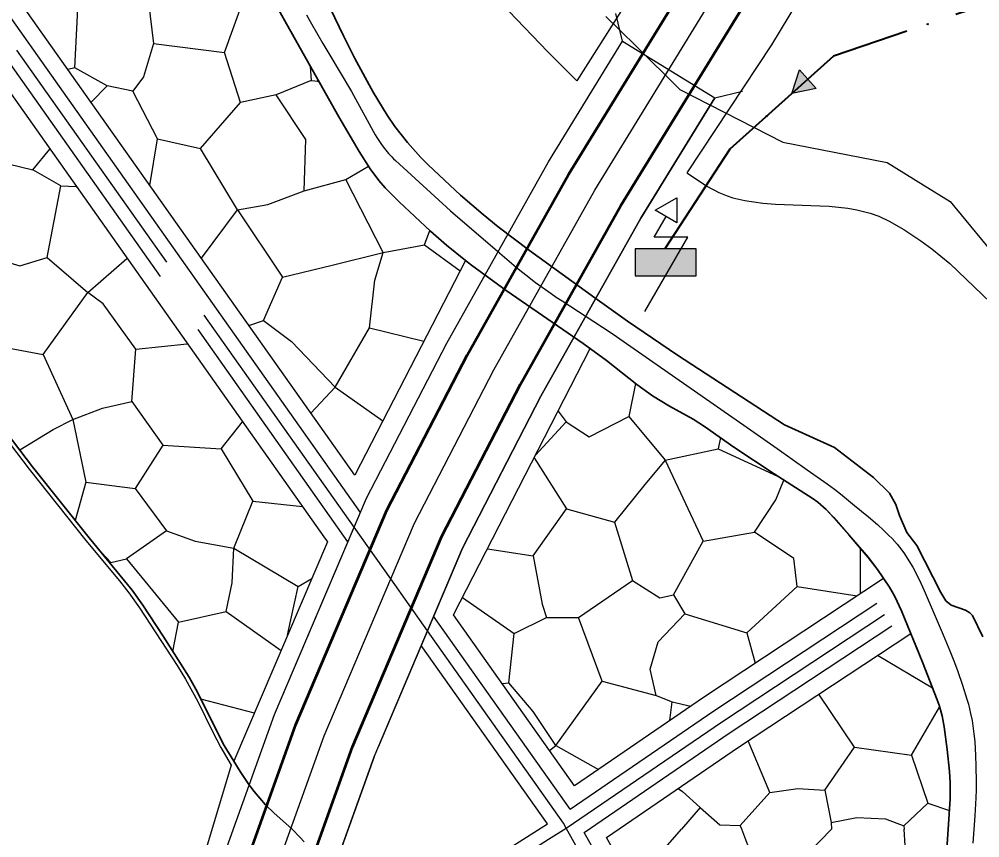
# Model space of a CAD drawing. Extents: x -64005 to -55000, y -89025 to -80000.
# Drawn here: x -57432 to -56721, y -86325 to -85720 of the extents above; entities that cross this region are included whole.
import ezdxf

# ---------------------------------------------------------------- set-up
doc = ezdxf.new("R2010")
doc.units = 0
doc.header["$LTSCALE"] = 32
for name, pattern in [('DASH_DOUBLE_DOT', [9.2, 5, -1.2, 0.3, -1.2, 0.3, -1.2]), ('DOT_DASHED', [7.7, 5, -1.2, 0.3, -1.2]), ('LONG_DASHED', [7.5, 6, -1.5])]:
    doc.linetypes.add(name, pattern=pattern)
for name, color, linetype, lineweight in [('18', 7, 'Continuous', 25), ('19', 7, 'Continuous', 25), ('2', 7, 'Continuous', 25), ('20', 7, 'Continuous', 25), ('24', 7, 'Continuous', 25), ('39', 7, 'LONG_DASHED', 25), ('53', 7, 'DASH_DOUBLE_DOT', 25), ('6', 7, 'Continuous', 25), ('63', 7, 'DASH_DOUBLE_DOT', 25), ('8', 7, 'Continuous', 25)]:
    doc.layers.add(name, color=color, linetype=linetype, lineweight=lineweight)

msp = doc.modelspace()

# ---------------------------------------------------------------- hatches: boundary and pattern name
at = {"layer": '18'}
for points in [[(-56842.37, -85771.18), (-56860.47, -85774.99), (-56854.72, -85757.41)], [(-56976.3, -85909.69), (-56931.3, -85909.69), (-56931.3, -85889.69), (-56976.3, -85889.69)]]:
    msp.add_hatch(color=256, dxfattribs=at).paths.add_polyline_path(points)

# ---------------------------------------------------------------- linework, layer by layer
at = {"layer": '18', "linetype": 'DOT_DASHED', "lineweight": 40}
msp.add_lwpolyline([(-56518.68, -85641.19), (-56542.2, -85649.64), (-56829.62, -85747.32), (-56906.3, -85816.09), (-56954.46, -85889.69)], dxfattribs=at)
at = {"layer": '18'}
for points in [[(-56783.65, -85731.7), (-56829.62, -85747.32), (-56848.55, -85764.29)], [(-56897.7, -85808.37), (-56906.3, -85816.09), (-56948.9, -85881.19)], [(-56969.1, -85936.19), (-56937.41, -85881.19), (-56962.41, -85881.19), (-56953.53, -85865.82)]]:
    msp.add_lwpolyline(points, dxfattribs=at)
for points in [[(-56842.37, -85771.18), (-56860.47, -85774.99), (-56854.72, -85757.41)], [(-56961.54, -85861.2), (-56945.52, -85851.94), (-56945.52, -85870.44)], [(-56976.3, -85909.69), (-56931.3, -85909.69), (-56931.3, -85889.69), (-56976.3, -85889.69)]]:
    msp.add_lwpolyline(points, close=True, dxfattribs=at)
for centre in [(-56759.97, -85723.65), (-56879.08, -85791.68)]:
    msp.add_circle(centre, 0.5, dxfattribs=at)
at = {"layer": '19'}
for p, q in [((-57390.74, -85755.98), (-57395.94, -85757.13)), ((-57378.75, -85781.42), (-57366.98, -85769.2)), ((-57209.91, -85766.85), (-57211.52, -85765.68)), ((-57401.12, -85843.22), (-57389.8, -85843.75)), ((-57132.3, -85886.84), (-57105.8, -85906.03)), ((-57101.85, -85898.37), (-57183.69, -86057.19)), ((-57172.82, -85948.09), (-57132.65, -85958.14)), ((-57345.63, -85963.95), (-57307.63, -85959.91)), ((-57049.99, -86042.27), (-57027.51, -86017.69)), ((-57382.62, -86062.19), (-57390.53, -86090.51)), ((-56809.76, -86144.79), (-56809.76, -86111.13)), ((-57364.8, -86122.31), (-57364.13, -86121.67)), ((-56856.45, -86139.3), (-56812.19, -86146.4)), ((-57278.94, -86157.8), (-57238.27, -86186.74)), ((-57318.35, -86187.58), (-57314.17, -86165.73)), ((-56893.88, -86173.67), (-56887.6, -86196.18)), ((-56756.34, -86214.48), (-56797.18, -86190.41)), ((-57258.04, -86233.01), (-57297.61, -86222.62)), ((-56950.62, -86238.39), (-56948.89, -86224.78)), ((-56771.87, -86264.01), (-56751.16, -86228.63)), ((-57035.13, -86256.96), (-57003.52, -86274.59)), ((-56759.98, -86299.69), (-56743.92, -86304.98))]:
    msp.add_line(p, q, dxfattribs=at)
for points in [[(-57183.69, -86057.19), (-57437.22, -85698.76), (-57607.52, -85455.66), (-57682.03, -85388.4), (-57843.8, -85253.26), (-58091.49, -85089.75)], [(-58127.34, -85120), (-57870.7, -85289.42), (-57711.55, -85422.38), (-57641.47, -85485.65), (-57474.02, -85724.68), (-57206.71, -86102.58), (-57203.97, -86106.46), (-57273.24, -86268.58)], [(-57332.64, -85737.93), (-57340.1, -85762.6), (-57348.03, -85773.17), (-57366.98, -85769.2), (-57390.74, -85755.98), (-57387.23, -85683.07)], [(-57337.46, -85697.39), (-57332.64, -85737.93), (-57280.23, -85744.53)], [(-57249.16, -85696.7), (-57224.26, -85741.42), (-57195.66, -85792.09), (-57180.48, -85817.9), (-57172.45, -85830.58), (-57165.98, -85839.26), (-57161.19, -85844.66), (-57150.94, -85854.91), (-57127.8, -85876.61), (-57115.94, -85887.05), (-57101.85, -85898.37)], [(-57273.24, -86268.58), (-57280.3, -86256.85), (-57288.99, -86240.05), (-57300.17, -86217.45), (-57306.34, -86206.47), (-57325.59, -86176.19), (-57340.53, -86153.31), (-57348.52, -86142.23), (-57380.22, -86103.46), (-57422.11, -86050.82), (-57480.14, -85974.96), (-57514.1, -85928.83), (-57526.62, -85913.1), (-57552.6, -85882.41), (-57592.51, -85837.14), (-57619.68, -85808.55), (-57670.35, -85748.55), (-57702.33, -85709.77)], [(-57215.93, -85765.23), (-57241.92, -85775.81), (-57268.34, -85781.54), (-57280.23, -85744.53), (-57268.78, -85713.25)], [(-57216.7, -85754.81), (-57215.93, -85765.23), (-57210.51, -85765.77)], [(-57335.28, -85842.88), (-57329.78, -85808.42), (-57348.03, -85773.17)], [(-57270.58, -85860.84), (-57248.12, -85856.89), (-57221.26, -85846.75), (-57219.94, -85808.87), (-57241.92, -85775.81)], [(-57329.78, -85808.42), (-57297.88, -85815.47), (-57268.34, -85781.54)], [(-57449.56, -85824.72), (-57421.82, -85831.33), (-57409.4, -85816.04)], [(-57297.19, -85896.72), (-57270.58, -85860.84), (-57297.88, -85815.47)], [(-57457.49, -85894.77), (-57431.52, -85902.26), (-57411.26, -85896.1), (-57401.12, -85843.22), (-57421.82, -85831.33)], [(-57221.26, -85846.75), (-57190.43, -85838.38), (-57173.62, -85828.74)], [(-57270.58, -85860.84), (-57237.12, -85910.64), (-57200.56, -85901.83), (-57162.69, -85892.58), (-57190.43, -85838.38)], [(-57162.69, -85892.58), (-57132.3, -85886.84), (-57128.19, -85876.25)], [(-57411.26, -85896.1), (-57381.31, -85922.09), (-57352.24, -85896.85)], [(-57251.2, -85942.8), (-57230.5, -85958.22), (-57198.36, -85992.14), (-57172.82, -85948.09), (-57168.86, -85912.85), (-57162.69, -85892.58)], [(-57262.05, -85946.41), (-57251.2, -85942.8), (-57237.12, -85910.64)], [(-57450.01, -85961.3), (-57414.33, -85967.91), (-57381.31, -85922.09)], [(-57414.33, -85967.91), (-57392.32, -86015.94), (-57370.3, -86007.56), (-57348.73, -86002.72), (-57345.63, -85963.95), (-57369.86, -85930.46), (-57381.31, -85922.09)], [(-56792.69, -86133.52), (-56925.08, -86220.92), (-57021.31, -86286.76), (-57110.66, -86160.45), (-57009.56, -85963.51)], [(-57009.56, -85963.51), (-56997.58, -85972.36), (-56975.09, -85989.99), (-56963.56, -85998.4), (-56950.87, -86006.17), (-56933.48, -86015.78), (-56925.07, -86021.04), (-56903.28, -86036.33), (-56873.56, -86056.13), (-56844.69, -86074.53), (-56841.35, -86077.02), (-56835.12, -86082.51), (-56829.34, -86088.51), (-56818.37, -86101.13), (-56803.83, -86118.02), (-56797.14, -86126.89), (-56792.69, -86133.52)], [(-56975.99, -85989.29), (-56981.06, -86013.73), (-56954.2, -86045.89), (-56915.01, -86037.52)], [(-57216.2, -86011.23), (-57198.36, -85992.14), (-57162.93, -86016.91)], [(-57348.73, -86002.72), (-57325.61, -86034.87), (-57282.46, -86037.51), (-57266.8, -86017.63)], [(-57033.26, -86009.67), (-57027.51, -86017.69), (-57010.33, -86028.71), (-56981.06, -86013.73)], [(-57431.59, -86038.42), (-57406.84, -86023.41), (-57392.32, -86015.94)], [(-57392.32, -86015.94), (-57382.62, -86062.19), (-57346.31, -86067.03)], [(-56913.27, -86029.32), (-56915.01, -86037.52), (-56871.07, -86057.72)], [(-57325.61, -86034.87), (-57346.31, -86067.03), (-57322.97, -86098.32), (-57301.84, -86105.81), (-57273.22, -86111.1), (-57259.12, -86076.29)], [(-57282.46, -86037.51), (-57259.12, -86076.29), (-57222.53, -86080.21)], [(-57050.97, -86044.18), (-57027.07, -86082.02), (-56991.62, -86091.72)], [(-56954.2, -86045.89), (-56969.18, -86063.96), (-56991.62, -86091.72), (-56978.42, -86134.9), (-56958.16, -86147.67), (-56948.03, -86145.47), (-56926.02, -86105.82)], [(-56954.2, -86045.89), (-56926.02, -86105.82), (-56888.16, -86099.2), (-56872.3, -86075.4), (-56866.41, -86060.68)], [(-57085.5, -86111.45), (-57051.72, -86116.82), (-57027.07, -86082.02)], [(-57322.97, -86098.32), (-57352.48, -86119.03), (-57314.17, -86165.73), (-57278.94, -86157.8), (-57274.54, -86136.64), (-57273.22, -86111.1)], [(-56948.03, -86145.47), (-56939.67, -86159.57), (-56893.88, -86173.67), (-56856.45, -86139.3), (-56859.09, -86118.59), (-56888.16, -86099.2)], [(-57374.46, -86110.51), (-57364.13, -86121.67), (-57352.48, -86119.03)], [(-57273.22, -86111.1), (-57225.65, -86139.3), (-57215.47, -86133.37)], [(-57051.72, -86116.82), (-57045.12, -86152.51), (-57042.04, -86162.21), (-57018.26, -86162.21), (-56978.42, -86134.9)], [(-57233.45, -86175.44), (-57230.94, -86163.97), (-57225.65, -86139.3)], [(-57103.97, -86147.42), (-57065.81, -86174.09), (-57042.04, -86162.21)], [(-57035.13, -86256.96), (-57000.77, -86209.36), (-57018.26, -86162.21)], [(-57000.77, -86209.36), (-56960.77, -86219.95), (-56965.18, -86200.56), (-56959.46, -86180.29), (-56939.67, -86159.57)], [(-57074.8, -86211.14), (-57069.77, -86210.67), (-57065.81, -86174.09)], [(-56997.62, -86325.05), (-56899.97, -86258.28), (-56772.4, -86174.05)], [(-56772.4, -86174.05), (-56768.07, -86184.72), (-56763.75, -86195.39), (-56752.99, -86223.12), (-56751.6, -86227.04), (-56749.4, -86235.07), (-56747.83, -86243.28), (-56745.63, -86259.92), (-56743.87, -86276.15), (-56743.34, -86284.26), (-56743.37, -86296.43), (-56746.48, -86344.84)], [(-57039.73, -86260.72), (-57035.13, -86256.96), (-57051.86, -86231.85), (-57069.77, -86210.67)], [(-56836.15, -86289.99), (-56814.14, -86258.28), (-56840.63, -86219.1)], [(-56960.77, -86219.95), (-56948.89, -86224.78), (-56935.25, -86227.88)], [(-56897.5, -86318.73), (-56898.69, -86316), (-56876.66, -86291.76), (-56892.88, -86253.6)], [(-56814.14, -86258.28), (-56771.87, -86264.01), (-56759.98, -86299.69), (-56777.59, -86316.43)], [(-56944.49, -86288.72), (-56941.4, -86290.89), (-56928.19, -86302.77), (-56942.05, -86318.73)], [(-56876.66, -86291.76), (-56855.97, -86288.68), (-56836.15, -86289.99), (-56831.3, -86313.79), (-56831.13, -86318.73)], [(-56928.19, -86302.77), (-56913.65, -86315.56), (-56898.69, -86316)], [(-56831.3, -86313.79), (-56812.37, -86310.26), (-56791.23, -86311.15), (-56777.59, -86316.43), (-56777.44, -86318.73)], [(-56360.7, -87023.83), (-56358.01, -87027.67), (-56351.92, -87034.59), (-56346.57, -87039.78), (-56343.43, -87041.95), (-56340.23, -87043.41), (-56333.52, -87044.78), (-56325.87, -87045.06), (-56321.12, -87045.73), (-56311.72, -87047.89), (-56307.86, -87049.14), (-56306.12, -87050.12), (-56304.08, -87052.42), (-56303.17, -87055.34), (-56303.51, -87061.2), (-56306.06, -87084.97), (-56307.75, -87096.86), (-56307.76, -87102.8), (-56305.96, -87118.15), (-56478.69, -87253.88), (-56997.62, -86325.05)], [(-56989.52, -86339.55), (-56979.94, -86339.92), (-56963.97, -86343.92), (-56942.05, -86318.73)], [(-56963.97, -86343.92), (-56954.65, -86358.12), (-56936.89, -86368.78), (-56916.92, -86358.58), (-56888.5, -86342.59), (-56897.5, -86318.73)], [(-56888.5, -86342.59), (-56863.2, -86343.92), (-56848.1, -86336.37), (-56831.13, -86318.73)], [(-56830.79, -86379.9), (-56816.14, -86376.79), (-56772.64, -86351.91), (-56776.63, -86331.04), (-56777.44, -86318.73)]]:
    msp.add_lwpolyline(points, dxfattribs=at)
at = {"layer": '2', "lineweight": 53}
for points in [[(-57327.26, -86568.99), (-57285.71, -86411.08), (-57264.35, -86344.85), (-57227.27, -86241.52), (-57160.01, -86082.98), (-57100.7, -85968.49), (-57025.67, -85834.88), (-56934.05, -85685.56), (-56870.62, -85585.03), (-56768.62, -85427.73), (-56671.3, -85277.64)], [(-57283.1, -86577.69), (-57264.71, -86498.28), (-57242.89, -86424.9), (-57221.75, -86359.35), (-57185.35, -86257.92), (-57119.25, -86102.14), (-57061.1, -85989.87), (-56986.85, -85857.68), (-56895.85, -85709.34), (-56832.72, -85609.27), (-56729.31, -85449.82), (-56648.36, -85325.44)]]:
    msp.add_lwpolyline(points, dxfattribs=at)
at = {"layer": '2'}
for points in [[(-57157.1, -86133.75), (-57139.63, -86092.56), (-57080.9, -85979.18), (-57006.26, -85846.28), (-56914.95, -85697.45), (-56851.67, -85597.15), (-56777.62, -85482.96)], [(-57246.63, -86363.21), (-57243.05, -86352.1), (-57206.31, -86249.72), (-57157.1, -86133.75)]]:
    msp.add_lwpolyline(points, dxfattribs=at)
at = {"layer": '2', "lineweight": 35}
msp.add_lwpolyline([(-56719.26, -86176.52), (-56726.91, -86160.88), (-56728.94, -86158.84), (-56732, -86156.94), (-56742.66, -86153.23), (-56746.66, -86149.92), (-56750.31, -86143.73), (-56767.97, -86109.19), (-56775.39, -86099.45), (-56780.72, -86086.99), (-56783.56, -86078.7), (-56788.14, -86070.42), (-56800.18, -86058.83), (-56828.91, -86036.58), (-56865.81, -86019.86), (-56945.13, -85968.33), (-56981.99, -85943.17), (-57006.26, -85925.96), (-57054.48, -85891), (-57077.62, -85873.41), (-57088.89, -85864.27), (-57105.43, -85850.08), (-57129.52, -85827.64), (-57134.84, -85822.26), (-57144.85, -85811.04), (-57154.08, -85799.22), (-57159.8, -85791.03), (-57170.26, -85773.94), (-57183.68, -85749.01), (-57192.19, -85732.24), (-57208.45, -85698.28)], dxfattribs=at)
at = {"layer": '20'}
for points in [[(-57184.19, -86095.44), (-57175.15, -86074.16), (-57115.78, -85959.59), (-57040.35, -85825.36), (-56985.7, -85736.29), (-56990.65, -85715.66)], [(-57246.41, -86566.13), (-57257.1, -86547.8), (-57226.23, -86430.27), (-57205.4, -86365.61), (-57169.49, -86265.34), (-57104.11, -86110.96), (-57046.02, -85998.77), (-56972.17, -85867.2), (-56917.52, -85778.12), (-56896.89, -85773.18)], [(-57352.79, -86538.14), (-57334.46, -86527.45), (-57302.37, -86405.71), (-57280.7, -86338.59), (-57243.13, -86234.1), (-57184.19, -86095.44)]]:
    msp.add_lwpolyline(points, dxfattribs=at)
at = {"layer": '24'}
for points in [[(-57019.51, -85765.49), (-57040.95, -85744.11), (-57069.73, -85714.08), (-57083.14, -85698.5), (-57091.55, -85687.55), (-57101.34, -85672.95), (-57104.59, -85667.38), (-57110.22, -85655.99), (-57114.86, -85644.31), (-57119.05, -85631), (-57123.28, -85613.65), (-57128.04, -85587.82), (-57132.12, -85556.38), (-57132.88, -85545.38), (-57133.17, -85534.33), (-57132.63, -85512.25), (-57131.78, -85503.76), (-57130.86, -85499.63), (-57128.49, -85493.64), (-57124.54, -85487.98), (-57120.2, -85483.91), (-57116.84, -85481.52), (-57111.08, -85478.55), (-57106.35, -85477.01)], [(-57106.35, -85477.01), (-57102.76, -85476.28), (-57095.52, -85475.81), (-57088.3, -85476.43), (-57080.44, -85478.08), (-57074.38, -85479.89), (-57034, -85493.77), (-56971.77, -85518.21), (-56941.94, -85530.81), (-56919.23, -85541.52), (-56891.63, -85555.11), (-56888.44, -85556.7), (-56953.25, -85660.7), (-57019.51, -85765.49)], [(-56794.47, -85604.65), (-56875.64, -85738.94), (-56938.04, -85833.59), (-56937.7, -85833.83), (-56923.39, -85843.33), (-56914.49, -85848.14), (-56908.29, -85850.61), (-56904.05, -85851.97), (-56895.35, -85854.09), (-56881.86, -85856.05), (-56872.64, -85856.76), (-56839.85, -85857.89), (-56832.87, -85858.28), (-56819.12, -85859.7), (-56812.4, -85860.86), (-56802.58, -85863.35), (-56796.24, -85865.6), (-56788.58, -85869.18), (-56777.58, -85875.51), (-56764.95, -85883.82), (-56756.83, -85889.82), (-56743.73, -85900.67), (-56713.5, -85929.5)], [(-57661.25, -85767.76), (-57649.72, -85777.91), (-57621.92, -85810.55), (-57613.04, -85820.26), (-57594.72, -85839.17), (-57581.31, -85854.12), (-57554.88, -85884.36), (-57528.96, -85914.99), (-57516.46, -85930.68), (-57482.54, -85976.76), (-57424.48, -86052.67), (-57382.56, -86105.34), (-57357.83, -86135.32), (-57350.93, -86144.03), (-57342.98, -86155.06), (-57315.2, -86197.84), (-57308.94, -86207.97), (-57299.9, -86224.55), (-57288.8, -86247.19), (-57282.91, -86258.34), (-57275.17, -86271.52), (-57358.49, -86549.13)]]:
    msp.add_lwpolyline(points, dxfattribs=at)
at = {"layer": '39'}
msp.add_line((-56485.49, -87287.84), (-57027.35, -86317.96), dxfattribs=at)
for points in [[(-57184.19, -86095.45), (-57455.62, -85711.72), (-57624.49, -85470.66), (-57696.79, -85405.39), (-57857.24, -85271.34), (-58121.75, -85096.73), (-58127.61, -85092.2)], [(-57129.98, -86172.09), (-57157.1, -86133.75), (-57184.19, -86095.45)], [(-57027.35, -86317.96), (-56912.53, -86239.6), (-56792.04, -86160.05)], [(-57027.35, -86317.96), (-57029.39, -86314.3), (-57129.98, -86172.09)], [(-57172.88, -86406.37), (-57161.69, -86403.08), (-57040.48, -86326.18), (-57027.35, -86317.96)]]:
    msp.add_lwpolyline(points, dxfattribs=at)
at = {"layer": '53'}
for points in [[(-57219.46, -85716.74), (-57216.7, -85721.67), (-57211.1, -85731.47), (-57207.32, -85737.96), (-57202.22, -85746.59), (-57195.37, -85758.05), (-57186.18, -85773.33), (-57168.62, -85805.43), (-57167.35, -85807.49), (-57165.96, -85809.66), (-57164.42, -85811.93), (-57162.72, -85814.29), (-57160.82, -85816.75), (-57158.69, -85819.28), (-57157.55, -85820.54), (-57156.34, -85821.83), (-57155.04, -85823.11), (-57153.67, -85824.41), (-57113.03, -85861.55), (-57076.5, -85892.94), (-57064.27, -85903.35), (-57060.34, -85906.61), (-57056.35, -85909.79), (-57053.65, -85911.87), (-57050.03, -85914.6), (-57045.14, -85918.16), (-57038.53, -85922.78), (-57034.72, -85925.39), (-57030.34, -85928.32), (-56994.94, -85951.37), (-56990.27, -85954.51), (-56985.32, -85957.91), (-56893.6, -86021.74), (-56871.34, -86037.33), (-56849.15, -86053.03), (-56834.38, -86063.54), (-56828.97, -86067.47), (-56824.38, -86070.94)], [(-56998.03, -85717.98), (-56975.93, -85739.62), (-56943.37, -85771.91), (-56867.15, -85810.92), (-56790.07, -85825.92), (-56763.4, -85842.35), (-56743.36, -85854.77), (-56673.91, -85939.36)], [(-56824.38, -86070.94), (-56814.1, -86079.44), (-56803.82, -86087.94), (-56797.19, -86093.57), (-56792.36, -86097.95), (-56788.87, -86101.37), (-56786.32, -86104.03), (-56782.66, -86108.18), (-56779.2, -86112.57), (-56777.24, -86115.3), (-56773.82, -86120.54), (-56771.06, -86125.23), (-56768.79, -86129.4), (-56765.11, -86136.83), (-56762.52, -86142.48), (-56755.11, -86159.7), (-56748.5, -86175.22), (-56743.72, -86186.87), (-56740.28, -86195.65), (-56737.81, -86202.29), (-56734.28, -86212.36), (-56731.03, -86222.59), (-56729.91, -86226.48), (-56728.23, -86233.32), (-56727.19, -86238.47), (-56726.53, -86242.36), (-56725.75, -86248.21), (-56725.2, -86254.1), (-56724.59, -86264.46), (-56724.29, -86272.23), (-56724.15, -86283.89), (-56724.23, -86289.72), (-56724.4, -86295.54), (-56725.14, -86308.98), (-56726.64, -86329.13)]]:
    msp.add_lwpolyline(points, dxfattribs=at)
at = {"layer": '6', "lineweight": 35}
for points in [[(-57249.16, -85696.7), (-57224.26, -85741.42), (-57195.66, -85792.09), (-57180.48, -85817.9), (-57172.45, -85830.58), (-57165.98, -85839.26), (-57161.19, -85844.66), (-57150.94, -85854.91), (-57127.8, -85876.61), (-57115.94, -85887.05), (-57101.85, -85898.37)], [(-57273.24, -86268.58), (-57280.3, -86256.85), (-57288.99, -86240.05), (-57300.17, -86217.45), (-57306.34, -86206.47), (-57325.59, -86176.19), (-57340.53, -86153.31), (-57348.52, -86142.23), (-57380.22, -86103.46), (-57422.11, -86050.82), (-57480.14, -85974.96), (-57514.1, -85928.83), (-57526.62, -85913.1), (-57552.6, -85882.41), (-57592.51, -85837.14), (-57619.68, -85808.55), (-57670.35, -85748.55), (-57702.33, -85709.77)], [(-57101.85, -85898.37), (-57097.45, -85901.9), (-57071.69, -85920.58), (-57052.73, -85933.6), (-57014.8, -85959.63), (-56997.58, -85972.36), (-56975.09, -85989.99), (-56963.56, -85998.4), (-56950.87, -86006.17), (-56933.48, -86015.78), (-56925.07, -86021.04), (-56903.28, -86036.33), (-56873.56, -86056.13), (-56844.69, -86074.53), (-56841.36, -86077.02), (-56835.15, -86082.54), (-56829.4, -86088.55), (-56818.37, -86101.13), (-56803.91, -86118.02), (-56797.14, -86126.89), (-56788.32, -86140.01), (-56784.38, -86146.83), (-56779.31, -86157.46), (-56763.75, -86195.39), (-56752.99, -86223.12), (-56751.6, -86227.04), (-56749.4, -86235.07), (-56747.83, -86243.28), (-56745.63, -86259.92), (-56743.87, -86276.15), (-56743.34, -86284.26), (-56743.37, -86296.43), (-56746.48, -86344.84)], [(-57221.14, -86328.18), (-57224.04, -86324.87), (-57230.28, -86318.68), (-57243.44, -86306.92), (-57249.73, -86300.73), (-57258.27, -86290.92), (-57262.19, -86285.72), (-57268.59, -86276.3), (-57273.24, -86268.58)]]:
    msp.add_lwpolyline(points, dxfattribs=at)
at = {"layer": '63'}
msp.add_lwpolyline([(-57334.46, -86527.45), (-57302.37, -86405.71), (-57280.7, -86338.59), (-57243.13, -86234.1), (-57175.15, -86074.16), (-57115.78, -85959.59), (-57040.35, -85825.36), (-56985.7, -85736.29), (-56917.52, -85778.12), (-56972.17, -85867.2), (-57046.02, -85998.77), (-57104.11, -86110.96), (-57169.49, -86265.34), (-57205.4, -86365.61), (-57226.23, -86430.27), (-57257.1, -86547.8)], close=True, dxfattribs=at)
at = {"layer": '8'}
for p, q in [((-57024.41, -86304.02), (-57125.4, -86161.24)), ((-56482.47, -87272.75), (-57014.1, -86321.18))]:
    msp.add_line(p, q, dxfattribs=at)
at = {"layer": '8', "linetype": 'LONG_DASHED'}
msp.add_line((-57041.24, -86314.86), (-57134.58, -86182.91), dxfattribs=at)
at = {"layer": '8'}
for points in [[(-57179.6, -86084.63), (-57447.44, -85705.96), (-57616.95, -85464), (-57690.23, -85397.84), (-57851.26, -85263.31), (-58111.79, -85091.32)], [(-57014.1, -86321.18), (-56906.95, -86247.9), (-56786.53, -86168.4)]]:
    msp.add_lwpolyline(points, dxfattribs=at)
at = {"layer": '8', "linetype": 'LONG_DASHED'}
for points in [[(-57188.79, -86106.26), (-57463.8, -85717.48), (-57632.03, -85477.32), (-57703.35, -85412.94), (-57863.23, -85279.37), (-58128.58, -85104.2)], [(-57024.41, -86304.02), (-56918.11, -86231.3), (-56797.55, -86151.7)], [(-57177.21, -86397.22), (-57165.86, -86393.88), (-57045.81, -86317.72), (-57041.24, -86314.86)]]:
    msp.add_lwpolyline(points, dxfattribs=at)

doc.saveas('drawing.dxf')
